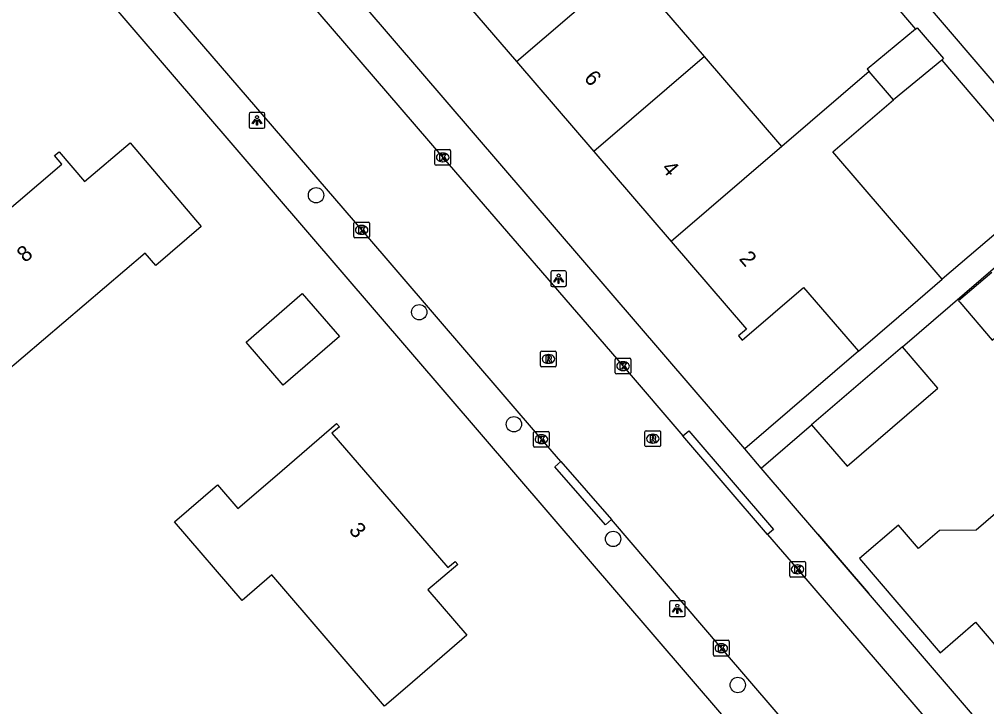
# Model space of a CAD drawing. Extents: x 159353 to 160616, y 385893 to 387321.
# Drawn here: x 160134.7 to 160196.4, y 386440.7 to 386484.5 of the extents above; entities that cross this region are included whole.
import ezdxf

# ---------------------------------------------------------------- set-up
doc = ezdxf.new("R2010")
doc.units = 0
for name, color, linetype in [('IMGEO_Boom', 7, 'Continuous'), ('IMGEO_Kolk', 7, 'Continuous'), ('IMGEO_Lichtpunt', 7, 'Continuous'), ('IMGEO_Muur', 7, 'Continuous'), ('IMGEO_Pand', 7, 'Continuous'), ('IMGEO_Pand_nummerreeks', 7, 'Continuous'), ('IMGEO_Rijbaan_lokaal_open', 7, 'Continuous'), ('IMGEO_Rioolput', 7, 'Continuous'), ('IMGEO_Voetpad_open', 7, 'Continuous')]:
    doc.layers.add(name, color=color, linetype=linetype)

msp = doc.modelspace()

# ---------------------------------------------------------------- linework, layer by layer
at = {"layer": 'IMGEO_Boom'}
for centre in [(160153.642, 386473.253), (160160.218, 386465.803), (160166.25, 386458.664), (160172.573, 386451.356), (160180.516, 386442.053)]:
    msp.add_circle(centre, 0.489, dxfattribs=at)
at = {"layer": 'IMGEO_Kolk'}
for p, q in [((160161.214, 386475.239), (160161.214, 386476.091)), ((160161.289, 386476.165), (160162.141, 386476.165)), ((160162.215, 386476.091), (160162.215, 386475.239)), ((160161.725, 386475.385), (160161.7, 386475.385)), ((160161.702, 386475.945), (160161.727, 386475.945)), ((160162.141, 386475.165), (160161.289, 386475.165)), ((160156.047, 386470.62), (160156.047, 386471.472)), ((160156.122, 386471.546), (160156.974, 386471.546)), ((160156.535, 386471.326), (160156.56, 386471.326)), ((160157.048, 386471.472), (160157.048, 386470.62)), ((160156.974, 386470.546), (160156.122, 386470.546)), ((160156.558, 386470.766), (160156.533, 386470.766)), ((160172.705, 386461.942), (160172.705, 386462.794)), ((160172.78, 386462.868), (160173.632, 386462.868)), ((160173.193, 386462.648), (160173.218, 386462.648)), ((160173.706, 386462.794), (160173.706, 386461.942)), ((160173.632, 386461.868), (160172.78, 386461.868)), ((160173.216, 386462.088), (160173.191, 386462.088)), ((160167.502, 386457.286), (160167.502, 386458.138)), ((160167.577, 386458.212), (160168.429, 386458.212)), ((160168.503, 386458.138), (160168.503, 386457.286)), ((160167.99, 386457.992), (160168.015, 386457.992)), ((160168.429, 386457.212), (160167.577, 386457.212)), ((160168.013, 386457.432), (160167.988, 386457.432)), ((160183.824, 386448.999), (160183.824, 386449.851)), ((160183.899, 386449.925), (160184.751, 386449.925)), ((160184.312, 386449.705), (160184.337, 386449.705)), ((160184.825, 386449.851), (160184.825, 386448.999)), ((160184.751, 386448.925), (160183.899, 386448.925)), ((160184.335, 386449.145), (160184.31, 386449.145)), ((160178.967, 386443.973), (160178.967, 386444.825)), ((160179.042, 386444.899), (160179.894, 386444.899)), ((160179.455, 386444.679), (160179.48, 386444.679)), ((160179.968, 386444.825), (160179.968, 386443.973)), ((160179.478, 386444.119), (160179.453, 386444.119)), ((160179.894, 386443.899), (160179.042, 386443.899))]:
    msp.add_line(p, q, dxfattribs=at)
for points in [[(160161.214, 386475.239), (160161.214, 386476.091)], [(160161.289, 386476.165), (160162.141, 386476.165)], [(160162.215, 386476.091), (160162.215, 386475.239)], [(160161.535, 386475.865), (160161.658, 386475.865), (160161.658, 386475.714), (160161.788, 386475.865), (160161.952, 386475.865), (160161.806, 386475.714), (160161.959, 386475.465), (160161.807, 386475.465), (160161.722, 386475.629), (160161.658, 386475.562), (160161.658, 386475.465), (160161.535, 386475.465), (160161.535, 386475.865)], [(160162.141, 386475.165), (160161.289, 386475.165)], [(160156.047, 386470.62), (160156.047, 386471.472)], [(160156.122, 386471.546), (160156.974, 386471.546)], [(160156.368, 386471.246), (160156.491, 386471.246), (160156.491, 386471.095), (160156.621, 386471.246), (160156.785, 386471.246), (160156.639, 386471.095), (160156.792, 386470.846), (160156.64, 386470.846), (160156.555, 386471.01), (160156.491, 386470.943), (160156.491, 386470.846), (160156.368, 386470.846), (160156.368, 386471.246)], [(160157.048, 386471.472), (160157.048, 386470.62)], [(160156.974, 386470.546), (160156.122, 386470.546)], [(160172.705, 386461.942), (160172.705, 386462.794)], [(160172.78, 386462.868), (160173.632, 386462.868)], [(160173.026, 386462.568), (160173.149, 386462.568), (160173.149, 386462.417), (160173.279, 386462.568), (160173.443, 386462.568), (160173.297, 386462.417), (160173.45, 386462.168), (160173.298, 386462.168), (160173.213, 386462.332), (160173.149, 386462.265), (160173.149, 386462.168), (160173.026, 386462.168), (160173.026, 386462.568)], [(160173.706, 386462.794), (160173.706, 386461.942)], [(160173.632, 386461.868), (160172.78, 386461.868)], [(160167.502, 386457.286), (160167.502, 386458.138)], [(160167.577, 386458.212), (160168.429, 386458.212)], [(160168.503, 386458.138), (160168.503, 386457.286)], [(160167.823, 386457.912), (160167.946, 386457.912), (160167.946, 386457.761), (160168.076, 386457.912), (160168.24, 386457.912), (160168.094, 386457.761), (160168.247, 386457.512), (160168.095, 386457.512), (160168.01, 386457.676), (160167.946, 386457.609), (160167.946, 386457.512), (160167.823, 386457.512), (160167.823, 386457.912)], [(160168.429, 386457.212), (160167.577, 386457.212)], [(160183.824, 386448.999), (160183.824, 386449.851)], [(160183.899, 386449.925), (160184.751, 386449.925)], [(160184.145, 386449.625), (160184.268, 386449.625), (160184.268, 386449.474), (160184.398, 386449.625), (160184.562, 386449.625), (160184.416, 386449.474), (160184.569, 386449.225), (160184.417, 386449.225), (160184.332, 386449.389), (160184.268, 386449.322), (160184.268, 386449.225), (160184.145, 386449.225), (160184.145, 386449.625)], [(160184.825, 386449.851), (160184.825, 386448.999)], [(160184.751, 386448.925), (160183.899, 386448.925)], [(160178.967, 386443.973), (160178.967, 386444.825)], [(160179.042, 386444.899), (160179.894, 386444.899)], [(160179.288, 386444.599), (160179.411, 386444.599), (160179.411, 386444.448), (160179.541, 386444.599), (160179.705, 386444.599), (160179.559, 386444.448), (160179.712, 386444.199), (160179.56, 386444.199), (160179.475, 386444.363), (160179.411, 386444.296), (160179.411, 386444.199), (160179.288, 386444.199), (160179.288, 386444.599)], [(160179.968, 386444.825), (160179.968, 386443.973)], [(160179.894, 386443.899), (160179.042, 386443.899)]]:
    msp.add_lwpolyline(points, dxfattribs=at)
for centre, start, end in [((160161.291, 386476.089), 91.55205, 178.44795), ((160161.291, 386476.089), 91.55205, 178.44795), ((160162.139, 386476.089), 1.55205, 88.44795), ((160162.139, 386476.089), 1.55205, 88.44795), ((160161.291, 386475.241), 181.55205, 268.44795), ((160161.291, 386475.241), 181.55205, 268.44795), ((160162.139, 386475.241), 271.55205, 358.44795), ((160162.139, 386475.241), 271.55205, 358.44795), ((160156.124, 386471.47), 91.55205, 178.44795), ((160156.124, 386471.47), 91.55205, 178.44795), ((160156.972, 386471.47), 1.55205, 88.44795), ((160156.972, 386471.47), 1.55205, 88.44795), ((160156.124, 386470.622), 181.55205, 268.44795), ((160156.124, 386470.622), 181.55205, 268.44795), ((160156.972, 386470.622), 271.55205, 358.44795), ((160156.972, 386470.622), 271.55205, 358.44795), ((160172.782, 386462.792), 91.55205, 178.44795), ((160172.782, 386462.792), 91.55205, 178.44795), ((160173.63, 386462.792), 1.55205, 88.44795), ((160173.63, 386462.792), 1.55205, 88.44795), ((160172.782, 386461.944), 181.55205, 268.44795), ((160172.782, 386461.944), 181.55205, 268.44795), ((160173.63, 386461.944), 271.55205, 358.44795), ((160173.63, 386461.944), 271.55205, 358.44795), ((160167.579, 386458.136), 91.55205, 178.44795), ((160167.579, 386458.136), 91.55205, 178.44795), ((160168.427, 386458.136), 1.55205, 88.44795), ((160168.427, 386458.136), 1.55205, 88.44795), ((160167.579, 386457.288), 181.55205, 268.44795), ((160167.579, 386457.288), 181.55205, 268.44795), ((160168.427, 386457.288), 271.55205, 358.44795), ((160168.427, 386457.288), 271.55205, 358.44795), ((160183.901, 386449.849), 91.55205, 178.44795), ((160183.901, 386449.849), 91.55205, 178.44795), ((160184.749, 386449.849), 1.55205, 88.44795), ((160184.749, 386449.849), 1.55205, 88.44795), ((160183.901, 386449.001), 181.55205, 268.44795), ((160183.901, 386449.001), 181.55205, 268.44795), ((160184.749, 386449.001), 271.55205, 358.44795), ((160184.749, 386449.001), 271.55205, 358.44795), ((160179.044, 386444.823), 91.55205, 178.44795), ((160179.044, 386444.823), 91.55205, 178.44795), ((160179.892, 386444.823), 1.55205, 88.44795), ((160179.892, 386444.823), 1.55205, 88.44795), ((160179.044, 386443.975), 181.55205, 268.44795), ((160179.044, 386443.975), 181.55205, 268.44795), ((160179.892, 386443.975), 271.55205, 358.44795), ((160179.892, 386443.975), 271.55205, 358.44795)]:
    msp.add_arc(centre, 0.0765, start, end, dxfattribs=at)
for centre, major_axis, ratio, start_param, end_param in [((160161.701, 386475.665), (-0.387, 0.002), 0.722429, 4.712389, 7.853982), ((160161.726, 386475.665), (-0.39, 0.002), 0.717154, 1.570796, 4.712389), ((160156.534, 386471.046), (-0.387, 0.002), 0.722429, 4.712389, 7.853982), ((160156.559, 386471.046), (-0.39, 0.002), 0.717154, 1.570796, 4.712389), ((160173.192, 386462.368), (-0.387, 0.002), 0.722429, 4.712389, 7.853982), ((160173.217, 386462.368), (-0.39, 0.002), 0.717154, 1.570796, 4.712389), ((160167.989, 386457.712), (-0.387, 0.002), 0.722429, 4.712389, 7.853982), ((160168.014, 386457.712), (-0.39, 0.002), 0.717154, 1.570796, 4.712389), ((160184.311, 386449.425), (-0.387, 0.002), 0.722429, 4.712389, 7.853982), ((160184.336, 386449.425), (-0.39, 0.002), 0.717154, 1.570796, 4.712389), ((160179.454, 386444.399), (-0.387, 0.002), 0.722429, 4.712389, 7.853982), ((160179.479, 386444.399), (-0.39, 0.002), 0.717154, 1.570796, 4.712389)]:
    msp.add_ellipse(centre, major_axis=major_axis, ratio=ratio, start_param=start_param, end_param=end_param, dxfattribs=at)
at = {"layer": 'IMGEO_Lichtpunt'}
for p, q in [((160150.28, 386478.522), (160149.472, 386478.522)), ((160150.28, 386478.522), (160149.472, 386478.522)), ((160149.378, 386478.427), (160149.378, 386477.62)), ((160149.378, 386478.427), (160149.378, 386477.62)), ((160150.374, 386477.62), (160150.374, 386478.427)), ((160150.374, 386477.62), (160150.374, 386478.427)), ((160149.472, 386477.526), (160150.28, 386477.526)), ((160149.472, 386477.526), (160150.28, 386477.526)), ((160168.598, 386468.342), (160168.598, 386467.535)), ((160168.598, 386468.342), (160168.598, 386467.535)), ((160169.5, 386468.437), (160168.692, 386468.437)), ((160169.5, 386468.437), (160168.692, 386468.437)), ((160169.594, 386467.535), (160169.594, 386468.342)), ((160169.594, 386467.535), (160169.594, 386468.342)), ((160168.692, 386467.441), (160169.5, 386467.441)), ((160168.692, 386467.441), (160169.5, 386467.441)), ((160176.163, 386447.311), (160176.163, 386446.504)), ((160176.163, 386447.311), (160176.163, 386446.504)), ((160177.065, 386447.406), (160176.257, 386447.406)), ((160177.065, 386447.406), (160176.257, 386447.406)), ((160177.159, 386446.504), (160177.159, 386447.311)), ((160177.159, 386446.504), (160177.159, 386447.311)), ((160176.257, 386446.41), (160177.065, 386446.41)), ((160176.257, 386446.41), (160177.065, 386446.41))]:
    msp.add_line(p, q, dxfattribs=at)
for points in [[(160149.752, 386478.091), (160149.791, 386478.063), (160149.603, 386477.801), (160149.565, 386477.828), (160149.752, 386478.091)], [(160149.854, 386478.043), (160149.901, 386478.043), (160149.901, 386477.721), (160149.854, 386477.721), (160149.854, 386478.043)], [(160149.964, 386478.063), (160150.002, 386478.09), (160150.189, 386477.828), (160150.15, 386477.8), (160149.964, 386478.063)], [(160168.972, 386468.006), (160169.011, 386467.978), (160168.823, 386467.716), (160168.785, 386467.743), (160168.972, 386468.006)], [(160169.184, 386467.978), (160169.222, 386468.005), (160169.409, 386467.743), (160169.37, 386467.715), (160169.184, 386467.978)], [(160169.074, 386467.958), (160169.121, 386467.958), (160169.121, 386467.636), (160169.074, 386467.636), (160169.074, 386467.958)], [(160176.537, 386446.975), (160176.576, 386446.947), (160176.388, 386446.685), (160176.35, 386446.712), (160176.537, 386446.975)], [(160176.639, 386446.927), (160176.686, 386446.927), (160176.686, 386446.605), (160176.639, 386446.605), (160176.639, 386446.927)], [(160176.749, 386446.947), (160176.787, 386446.974), (160176.974, 386446.712), (160176.935, 386446.684), (160176.749, 386446.947)]]:
    msp.add_lwpolyline(points, dxfattribs=at)
for centre in [(160149.877, 386478.225), (160169.097, 386468.14), (160176.662, 386447.109)]:
    msp.add_circle(centre, 0.0994, dxfattribs=at)
for centre, start, end in [((160149.472, 386478.427), 90, 180), ((160149.472, 386478.427), 90, 180), ((160150.28, 386478.427), 0, 90), ((160150.28, 386478.427), 0, 90), ((160149.472, 386477.62), 180, 270), ((160149.472, 386477.62), 180, 270), ((160150.28, 386477.62), 270, 0), ((160150.28, 386477.62), 270, 360), ((160168.692, 386468.342), 90, 180), ((160168.692, 386468.342), 90, 180), ((160169.5, 386468.342), 0, 90), ((160169.5, 386468.342), 0, 90), ((160168.692, 386467.535), 180, 270), ((160168.692, 386467.535), 180, 270), ((160169.5, 386467.535), 270, 0), ((160169.5, 386467.535), 270, 360), ((160176.257, 386447.311), 90, 180), ((160176.257, 386447.311), 90, 180), ((160177.065, 386447.311), 0, 90), ((160177.065, 386447.311), 0, 90), ((160176.257, 386446.504), 180, 270), ((160176.257, 386446.504), 180, 270), ((160177.065, 386446.504), 270, 0), ((160177.065, 386446.504), 270, 360)]:
    msp.add_arc(centre, 0.0946, start, end, dxfattribs=at)
at = {"layer": 'IMGEO_Muur'}
msp.add_lwpolyline([(160185.622, 386451.659), (160188.846, 386447.903)], dxfattribs=at)
at = {"layer": 'IMGEO_Pand'}
for points in [[(160166.416, 386481.768), (160173.464, 386487.825)], [(160178.392, 386482.091), (160173.464, 386487.825)], [(160161.489, 386487.501), (160166.416, 386481.768)], [(160191.847, 386483.828), (160188.752, 386481.295), (160188.885, 386481.141)], [(160191.847, 386483.828), (160191.954, 386483.915), (160193.635, 386481.958), (160193.52, 386481.864)], [(160166.416, 386481.768), (160171.344, 386476.034)], [(160178.392, 386482.091), (160171.344, 386476.034)], [(160183.319, 386476.358), (160183.187, 386476.512), (160178.392, 386482.091)], [(160193.52, 386481.864), (160190.434, 386479.338)], [(160188.885, 386481.141), (160183.319, 386476.358)], [(160190.434, 386479.338), (160188.885, 386481.141)], [(160193.545, 386467.901), (160186.57, 386476.017), (160190.434, 386479.338)], [(160143.422, 386468.784), (160142.761, 386469.561), (160133.691, 386461.844), (160128.197, 386468.3), (160128.45, 386468.516), (160128.918, 386467.966), (160137.448, 386475.224), (160136.978, 386475.777), (160137.264, 386476.021), (160138.88, 386474.122), (160141.785, 386476.593), (160146.327, 386471.256), (160143.422, 386468.784)], [(160171.344, 386476.034), (160176.271, 386470.301)], [(160183.319, 386476.358), (160176.271, 386470.301)], [(160176.271, 386470.301), (160181.067, 386464.72), (160180.571, 386464.295), (160180.799, 386464.03), (160184.704, 386467.385), (160188.205, 386463.312)], [(160196.698, 386468.324), (160194.588, 386466.52), (160194.661, 386466.433), (160196.726, 386464.016), (160198.839, 386465.822)], [(160188.205, 386463.312), (160191.998, 386466.571), (160193.545, 386467.901)], [(160151.553, 386461.147), (160149.18, 386463.887), (160152.765, 386466.993), (160155.139, 386464.254), (160151.553, 386461.147)], [(160191.007, 386463.601), (160185.217, 386458.63)], [(160185.217, 386458.63), (160187.477, 386455.997), (160193.267, 386460.968), (160191.007, 386463.601)], [(160159.464, 386441.965), (160158.011, 386440.714), (160150.819, 386449.067), (160148.933, 386447.442), (160144.622, 386452.448), (160147.361, 386454.807), (160148.66, 386453.298), (160151.161, 386455.452), (160154.95, 386458.714), (160155.126, 386458.509), (160154.657, 386458.106), (160162.042, 386449.529), (160162.505, 386449.927), (160162.667, 386449.739), (160160.772, 386448.107), (160163.252, 386445.227), (160159.464, 386441.965)], [(160198.64, 386454.434), (160195.699, 386451.918), (160193.37, 386451.902), (160192.024, 386450.751), (160190.75, 386452.241), (160188.264, 386450.115), (160193.405, 386444.104), (160195.676, 386446.047), (160198.985, 386442.178), (160199.289, 386442.437), (160198.855, 386442.944), (160204.406, 386447.692)]]:
    msp.add_lwpolyline(points, dxfattribs=at)
at = {"layer": 'IMGEO_Rijbaan_lokaal_open'}
for points in [[(160147.506, 386492.212), (160147.624, 386492.075), (160161.714, 386475.665), (160173.205, 386462.367), (160177.014, 386457.926)], [(160169.238, 386456.288), (160168.004, 386457.713), (160156.549, 386471.047), (160142.515, 386487.354), (160142.225, 386487.682)], [(160182.417, 386451.64), (160177.014, 386457.926)], [(160169.238, 386456.288), (160172.464, 386452.592)], [(160184.65, 386438.388), (160179.469, 386444.399), (160172.464, 386452.592)], [(160182.417, 386451.64), (160184.324, 386449.425), (160195.901, 386435.96), (160196.055, 386435.785)]]:
    msp.add_lwpolyline(points, dxfattribs=at)
at = {"layer": 'IMGEO_Rioolput'}
for p, q in [((160167.951, 386462.399), (160167.951, 386463.251)), ((160168.026, 386463.325), (160168.878, 386463.325)), ((160168.439, 386463.105), (160168.464, 386463.105)), ((160168.952, 386463.251), (160168.952, 386462.399)), ((160168.462, 386462.545), (160168.437, 386462.545)), ((160168.878, 386462.325), (160168.026, 386462.325)), ((160174.601, 386457.32), (160174.601, 386458.172)), ((160174.676, 386458.246), (160175.528, 386458.246)), ((160175.602, 386458.172), (160175.602, 386457.32)), ((160175.089, 386458.026), (160175.114, 386458.026)), ((160175.528, 386457.246), (160174.676, 386457.246)), ((160175.112, 386457.466), (160175.087, 386457.466))]:
    msp.add_line(p, q, dxfattribs=at)
for points in [[(160167.951, 386462.399), (160167.951, 386463.251)], [(160168.026, 386463.325), (160168.878, 386463.325)], [(160168.952, 386463.251), (160168.952, 386462.399)], [(160168.54, 386463.023), (160168.288, 386463.025), (160168.288, 386462.625)], [(160168.288, 386462.625), (160168.412, 386462.625), (160168.412, 386462.787), (160168.423, 386462.787)], [(160168.466, 386462.944), (160168.412, 386462.944), (160168.412, 386462.863)], [(160168.412, 386462.863), (160168.464, 386462.863)], [(160168.47, 386462.758), (160168.541, 386462.625), (160168.681, 386462.625), (160168.616, 386462.751)], [(160168.878, 386462.325), (160168.026, 386462.325)], [(160174.601, 386457.32), (160174.601, 386458.172)], [(160174.676, 386458.246), (160175.528, 386458.246)], [(160175.602, 386458.172), (160175.602, 386457.32)], [(160175.19, 386457.944), (160174.938, 386457.946), (160174.938, 386457.546)], [(160174.938, 386457.546), (160175.062, 386457.546), (160175.062, 386457.708), (160175.073, 386457.708)], [(160175.116, 386457.865), (160175.062, 386457.865), (160175.062, 386457.784)], [(160175.062, 386457.784), (160175.114, 386457.784)], [(160175.12, 386457.679), (160175.191, 386457.546), (160175.331, 386457.546), (160175.266, 386457.672)], [(160175.528, 386457.246), (160174.676, 386457.246)]]:
    msp.add_lwpolyline(points, dxfattribs=at)
for centre, radius, start, end in [((160168.028, 386463.249), 0.0765, 91.55205, 178.44795), ((160168.028, 386463.249), 0.0765, 91.55205, 178.44795), ((160168.876, 386463.249), 0.0765, 1.55205, 88.44795), ((160168.876, 386463.249), 0.0765, 1.55205, 88.44795), ((160168.422, 386462.734), 0.0533, 26.02933, 88.69889), ((160168.448, 386463.052), 0.19, 274.7715, 282.96867), ((160168.472, 386462.848), 0.0964, 77.00612, 93.18647), ((160168.486, 386462.905), 0.0378, 276.66336, 79.67722), ((160168.539, 386462.913), 0.109, 350.36119, 89.41601), ((160168.537, 386462.913), 0.112, 277.58423, 350.98172), ((160168.521, 386462.698), 0.108, 29.51342, 73.79051), ((160168.028, 386462.401), 0.0765, 181.55205, 268.44795), ((160168.028, 386462.401), 0.0765, 181.55205, 268.44795), ((160168.876, 386462.401), 0.0765, 271.55205, 358.44795), ((160168.876, 386462.401), 0.0765, 271.55205, 358.44795), ((160174.678, 386458.17), 0.0765, 91.55205, 178.44795), ((160174.678, 386458.17), 0.0765, 91.55205, 178.44795), ((160175.526, 386458.17), 0.0765, 1.55205, 88.44795), ((160175.526, 386458.17), 0.0765, 1.55205, 88.44795), ((160175.072, 386457.655), 0.0533, 26.02933, 88.69889), ((160175.098, 386457.973), 0.19, 274.7715, 282.96867), ((160175.122, 386457.769), 0.0964, 77.00612, 93.18647), ((160175.136, 386457.826), 0.0378, 276.66336, 79.67722), ((160175.189, 386457.834), 0.109, 350.36119, 89.41601), ((160175.187, 386457.834), 0.112, 277.58423, 350.98172), ((160175.171, 386457.619), 0.108, 29.51342, 73.79051), ((160174.678, 386457.322), 0.0765, 181.55205, 268.44795), ((160174.678, 386457.322), 0.0765, 181.55205, 268.44795), ((160175.526, 386457.322), 0.0765, 271.55205, 358.44795), ((160175.526, 386457.322), 0.0765, 271.55205, 358.44795)]:
    msp.add_arc(centre, radius, start, end, dxfattribs=at)
for centre, major_axis, ratio, start_param, end_param in [((160168.438, 386462.825), (-0.387, 0.002), 0.722429, 4.712389, 7.853982), ((160168.463, 386462.825), (-0.39, 0.002), 0.717154, 1.570796, 4.712389), ((160175.088, 386457.746), (-0.387, 0.002), 0.722429, 4.712389, 7.853982), ((160175.113, 386457.746), (-0.39, 0.002), 0.717154, 1.570796, 4.712389)]:
    msp.add_ellipse(centre, major_axis=major_axis, ratio=ratio, start_param=start_param, end_param=end_param, dxfattribs=at)
at = {"layer": 'IMGEO_Voetpad_open'}
for points in [[(160180.959, 386457.092), (160136.054, 386509.407)], [(160189.981, 386488.447), (160199.644, 386477.143)], [(160188.819, 386487.383), (160191.847, 386483.828)], [(160188.505, 386429.689), (160139.728, 386486.517)], [(160193.52, 386481.864), (160200.423, 386473.759), (160193.545, 386467.901)], [(160191.007, 386463.601), (160205.899, 386476.396)], [(160188.205, 386463.312), (160180.959, 386457.092)], [(160177.014, 386457.926), (160177.393, 386458.251), (160182.796, 386451.965), (160182.417, 386451.64)], [(160182.005, 386455.873), (160185.217, 386458.63)], [(160182.005, 386455.873), (160180.959, 386457.092)], [(160172.464, 386452.592), (160172.088, 386452.264), (160168.862, 386455.96), (160169.238, 386456.288)], [(160198.543, 386436.605), (160188.846, 386447.903), (160185.622, 386451.659), (160182.005, 386455.873)]]:
    msp.add_lwpolyline(points, dxfattribs=at)

# ---------------------------------------------------------------- texts
at = {"layer": 'IMGEO_Pand_nummerreeks'}
for s, rotation, p in [('6', 310.6765, (160170.667, 386480.687)), ('4', 310.67406, (160175.612, 386474.935)), ('8', 40.39352, (160135.101, 386468.921)), ('2', 310.67406, (160180.554, 386469.185)), ('3', 310.72923, (160155.684, 386451.886))]:
    msp.add_text(s, height=1, rotation=rotation, dxfattribs=at).set_placement(p)

doc.saveas('drawing.dxf')
